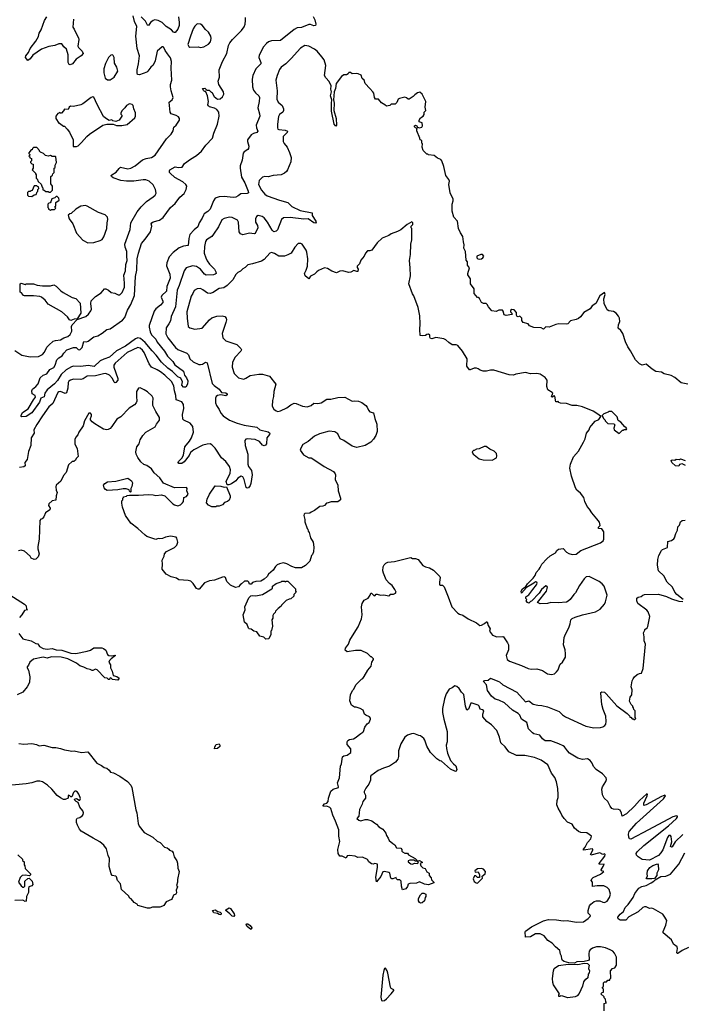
# Model space of a CAD drawing. Extents: x 2220520 to 2384350, y 721165 to 893491.
# Tile 272 of 315: x 2333516 to 2341649, y 828785 to 840868. Entities that reach past the tile are written whole.
import ezdxf

# ---------------------------------------------------------------- set-up
doc = ezdxf.new("R2010")
doc.units = 0

msp = doc.modelspace()

# ---------------------------------------------------------------- linework, layer by layer
at = {"layer": '0CON20XD'}
for points in [[(2333455, 836807), (2333542, 836752), (2333645, 836730), (2333745, 836735), (2333795, 836760), (2333822, 836788), (2333851, 836849), (2333873, 836875), (2333928, 836922), (2333955, 836932), (2334015, 836941), (2334059, 836965), (2334105, 836981), (2334135, 837005), (2334157, 837045), (2334153, 837105), (2334160, 837125), (2334221, 837189), (2334326, 837224), (2334361, 837255), (2334390, 837295), (2334397, 837315), (2334389, 837385), (2334395, 837418), (2334445, 837473), (2334515, 837517), (2334555, 837567), (2334575, 837567), (2334605, 837551), (2334640, 837520), (2334685, 837512), (2334725, 837490), (2334747, 837493), (2334775, 837522), (2334801, 837585), (2334803, 837635), (2334793, 837735), (2334816, 837785), (2334819, 837865), (2334834, 837915), (2334829, 837965), (2334832, 838025), (2334810, 838075), (2334808, 838115), (2334872, 838295), (2334879, 838375), (2334958, 838512), (2335005, 838571), (2335071, 838639), (2335155, 838693), (2335177, 838715), (2335190, 838740), (2335184, 838785), (2335155, 838840), (2335103, 838885), (2335065, 838903), (2335030, 838905), (2334915, 838886), (2334825, 838886), (2334757, 838897), (2334665, 838928), (2334643, 838945), (2334640, 838955), (2334646, 838964), (2334701, 838999), (2334736, 839044), (2334753, 839057), (2334842, 839038), (2334882, 839048), (2334935, 839075), (2335025, 839147), (2335067, 839163), (2335135, 839176), (2335179, 839205), (2335319, 839405), (2335377, 839465), (2335401, 839505), (2335409, 839551), (2335436, 839574), (2335476, 839635), (2335476, 839655), (2335464, 839675), (2335435, 839694), (2335377, 839715), (2335364, 839735), (2335352, 839855), (2335389, 839885), (2335399, 839915), (2335374, 839995), (2335366, 840045), (2335368, 840075), (2335383, 840125), (2335374, 840275), (2335381, 840355), (2335365, 840399), (2335330, 840450), (2335300, 840490), (2335285, 840527), (2335275, 840537), (2335265, 840537), (2335205, 840482), (2335180, 840365), (2335155, 840309), (2335124, 840285), (2335088, 840235), (2335075, 840226), (2334985, 840193), (2334963, 840195), (2334957, 840217), (2334959, 840255), (2334975, 840325), (2334985, 840425), (2334958, 840515), (2334943, 840665), (2334955, 840785), (2334926, 840846), (2334908, 840915)], [(2337117, 840907), (2337138, 840865), (2337152, 840815), (2337145, 840796), (2337125, 840792), (2337085, 840808), (2337065, 840809), (2336975, 840774), (2336923, 840767), (2336885, 840746), (2336716, 840614), (2336605, 840608), (2336569, 840595), (2336545, 840578), (2336510, 840535), (2336456, 840435), (2336453, 840405), (2336476, 840345), (2336475, 840327), (2336415, 840265), (2336378, 840185), (2336369, 840139), (2336375, 840045), (2336384, 840004), (2336410, 839970), (2336452, 839935), (2336459, 839915), (2336457, 839865), (2336438, 839785), (2336460, 839715), (2336462, 839685), (2336419, 839575), (2336422, 839542), (2336438, 839502), (2336425, 839486), (2336385, 839472), (2336355, 839454), (2336312, 839395), (2336310, 839375), (2336327, 839315), (2336324, 839286), (2336316, 839274), (2336273, 839247), (2336260, 839230), (2336245, 839145), (2336220, 839075), (2336220, 839045), (2336240, 838935), (2336278, 838868), (2336322, 838765), (2336326, 838744), (2336306, 838734), (2336230, 838730), (2336196, 838705), (2336168, 838692), (2336135, 838686), (2336025, 838699), (2335965, 838694), (2335915, 838678), (2335893, 838645), (2335853, 838545), (2335827, 838513), (2335782, 838485), (2335770, 838470), (2335756, 838434), (2335718, 838375), (2335704, 838325), (2335659, 838291), (2335605, 838231), (2335592, 838185), (2335585, 838097), (2335525, 838089), (2335475, 838068), (2335400, 838010), (2335351, 837959), (2335320, 837885), (2335317, 837847), (2335357, 837747), (2335361, 837695), (2335321, 837595), (2335316, 837535), (2335259, 837485), (2335254, 837465), (2335274, 837415), (2335272, 837398), (2335244, 837365), (2335185, 837321), (2335165, 837292), (2335105, 837115), (2335103, 837095), (2335117, 837037), (2335133, 837003), (2335185, 836948), (2335202, 836912), (2335295, 836801), (2335330, 836740), (2335396, 836675), (2335421, 836631), (2335527, 836555), (2335540, 836505), (2335564, 836475), (2335580, 836435), (2335574, 836395), (2335555, 836360), (2335525, 836360), (2335506, 836385), (2335514, 836425), (2335495, 836468), (2335455, 836486), (2335390, 836550), (2335335, 836590), (2335258, 836665), (2335192, 836752), (2335140, 836805), (2335057, 836907), (2334998, 836958), (2334965, 836963), (2334937, 836953), (2334815, 836863), (2334704, 836806), (2334620, 836725), (2334547, 836703), (2334505, 836682), (2334429, 836611), (2334355, 836623), (2334265, 836611), (2334175, 836616), (2334151, 836609), (2334085, 836570), (2334024, 836516), (2333978, 836442), (2333945, 836398), (2333853, 836327), (2333823, 836285), (2333815, 836240), (2333775, 836222), (2333757, 836173), (2333666, 836045), (2333595, 835999), (2333542, 835995), (2333535, 836000), (2333535, 836012), (2333552, 836048), (2333619, 836091), (2333685, 836205), (2333710, 836235), (2333706, 836256), (2333669, 836279), (2333664, 836315), (2333672, 836335), (2333715, 836365), (2333741, 836399), (2333767, 836475), (2333802, 836505), (2333848, 836522), (2333885, 836574), (2333935, 836599), (2333952, 836628), (2333972, 836695), (2333995, 836719), (2334036, 836744), (2334057, 836777), (2334093, 836815), (2334175, 836845), (2334210, 836845), (2334235, 836820), (2334255, 836816), (2334283, 836847), (2334305, 836918), (2334335, 836917), (2334355, 836924), (2334425, 836975), (2334475, 836990), (2334529, 837021), (2334585, 837066), (2334625, 837076), (2334778, 837182), (2334807, 837214), (2334839, 837305), (2334882, 837375), (2334925, 837485), (2334936, 837715), (2334955, 837795), (2334958, 837935), (2334976, 838005), (2335009, 838121), (2335055, 838174), (2335120, 838265), (2335136, 838335), (2335130, 838365), (2335137, 838375), (2335154, 838386), (2335232, 838408), (2335278, 838442), (2335368, 838562), (2335425, 838612), (2335481, 838689), (2335534, 838735), (2335561, 838785), (2335566, 838825), (2335555, 838846), (2335518, 838878), (2335420, 838930), (2335361, 838985), (2335354, 838995), (2335353, 839015), (2335360, 839025), (2335425, 839064), (2335465, 839056), (2335510, 839060), (2335540, 839105), (2335612, 839158), (2335687, 839203), (2335749, 839255), (2335800, 839330), (2335881, 839415), (2335897, 839475), (2335942, 839585), (2335963, 839685), (2335959, 839735), (2335936, 839765), (2335905, 839784), (2335845, 839799), (2335832, 839812), (2335827, 839825), (2335834, 839865), (2335819, 839935), (2335802, 839982), (2335795, 839990), (2335785, 839988), (2335774, 839994), (2335760, 840025), (2335787, 840027), (2335812, 840002), (2335842, 840002), (2335865, 839980), (2335875, 839980), (2335904, 839925), (2335943, 839893), (2335975, 839897), (2336005, 839920), (2336020, 839955), (2336016, 839985), (2335961, 840075), (2335952, 840115), (2335968, 840165), (2335964, 840255), (2336005, 840355), (2336058, 840455), (2336078, 840552), (2336095, 840585), (2336126, 840625), (2336238, 840735), (2336271, 840779), (2336285, 840815), (2336289, 840859), (2336287, 840895)], [(2334175, 840875), (2334167, 840775), (2334185, 840753), (2334199, 840715), (2334237, 840645), (2334240, 840625), (2334230, 840545), (2334236, 840526), (2334282, 840482), (2334294, 840455), (2334272, 840425), (2334208, 840382), (2334166, 840325), (2334135, 840316), (2334125, 840320), (2334111, 840345), (2334109, 840439), (2334089, 840505), (2334058, 840535), (2334035, 840573), (2333995, 840572), (2333949, 840551), (2333872, 840538), (2333785, 840506), (2333679, 840435), (2333645, 840390), (2333615, 840368), (2333586, 840405), (2333590, 840425), (2333624, 840466), (2333645, 840515), (2333716, 840605), (2333745, 840662), (2333755, 840705), (2333778, 840745), (2333822, 840858), (2333850, 840905)], [(2335464, 840905), (2335475, 840835), (2335475, 840798), (2335457, 840753), (2335425, 840713), (2335415, 840710), (2335405, 840717), (2335379, 840745), (2335313, 840783), (2335265, 840833), (2335215, 840857), (2335175, 840865), (2335155, 840859), (2335123, 840835), (2335095, 840799), (2335085, 840800), (2335062, 840852), (2335008, 840905)], [(2335735, 840528), (2335775, 840534), (2335835, 840568), (2335858, 840595), (2335864, 840636), (2335861, 840665), (2335834, 840715), (2335798, 840748), (2335755, 840800), (2335735, 840812), (2335695, 840816), (2335665, 840789), (2335644, 840755), (2335611, 840665), (2335581, 840565), (2335583, 840555), (2335591, 840541), (2335605, 840532), (2335705, 840534), (2335735, 840528)], [(2337813, 840025), (2337758, 840085), (2337742, 840125), (2337720, 840145), (2337706, 840186), (2337672, 840202), (2337645, 840208), (2337595, 840202), (2337575, 840220), (2337555, 840220), (2337546, 840204), (2337527, 840193), (2337495, 840190), (2337465, 840172), (2337401, 840085), (2337394, 840025), (2337376, 839984), (2337369, 839885), (2337377, 839845), (2337373, 839755), (2337401, 839655), (2337406, 839575), (2337395, 839560), (2337374, 839586), (2337344, 839744), (2337341, 839845), (2337349, 839885), (2337329, 839935), (2337344, 839985), (2337336, 840016), (2337339, 840055), (2337315, 840109), (2337274, 840155), (2337259, 840185), (2337272, 840305), (2337251, 840375), (2337223, 840413), (2337165, 840481), (2337135, 840507), (2337065, 840542), (2337015, 840550), (2336963, 840517), (2336849, 840391), (2336782, 840328), (2336725, 840286), (2336705, 840257), (2336678, 840185), (2336661, 840125), (2336678, 839995), (2336672, 839895), (2336687, 839857), (2336736, 839815), (2336754, 839775), (2336754, 839755), (2336744, 839735), (2336706, 839704), (2336691, 839679), (2336679, 839585), (2336682, 839542), (2336686, 839526), (2336695, 839520), (2336775, 839511), (2336801, 839501), (2336797, 839483), (2336751, 839435), (2336751, 839375), (2336760, 839350), (2336799, 839305), (2336828, 839238), (2336846, 839176), (2336842, 839125), (2336804, 839025), (2336791, 839005), (2336765, 838984), (2336725, 838966), (2336625, 838956), (2336565, 838941), (2336525, 838944), (2336495, 838936), (2336457, 838893), (2336447, 838845), (2336484, 838775), (2336525, 838726), (2336552, 838705), (2336705, 838653), (2336805, 838626), (2336856, 838575), (2336960, 838525), (2337105, 838500), (2337106, 838465), (2337150, 838395), (2337153, 838385), (2337148, 838372), (2337128, 838375), (2337055, 838426), (2337002, 838422), (2336835, 838440), (2336754, 838436), (2336731, 838415), (2336682, 838288), (2336665, 838273), (2336635, 838267), (2336615, 838287), (2336559, 838385), (2336517, 838437), (2336493, 838455), (2336444, 838466), (2336424, 838455), (2336411, 838425), (2336409, 838385), (2336433, 838343), (2336440, 838315), (2336406, 838245), (2336395, 838239), (2336335, 838250), (2336255, 838229), (2336225, 838242), (2336211, 838265), (2336200, 838385), (2336190, 838410), (2336125, 838442), (2336092, 838445), (2336025, 838430), (2335995, 838411), (2335956, 838325), (2335895, 838235), (2335875, 838209), (2335810, 838165), (2335796, 838145), (2335785, 838085), (2335782, 838005), (2335800, 837945), (2335818, 837908), (2335845, 837870), (2335908, 837805), (2335923, 837775), (2335926, 837755), (2335915, 837745), (2335895, 837739), (2335805, 837732), (2335785, 837746), (2335735, 837806), (2335685, 837841), (2335635, 837849), (2335561, 837825), (2335536, 837785), (2335475, 837605), (2335450, 837550), (2335430, 837345), (2335377, 837225), (2335365, 837171), (2335347, 837137), (2335314, 837085), (2335308, 837015), (2335335, 836966), (2335427, 836845), (2335455, 836821), (2335568, 836778), (2335589, 836755), (2335604, 836705), (2335645, 836669), (2335715, 836639), (2335734, 836636), (2335759, 836641), (2335795, 836664), (2335815, 836656), (2335877, 836405), (2335901, 836381), (2335966, 836335), (2335994, 836294), (2336045, 836290), (2336064, 836275), (2336063, 836265), (2336045, 836252), (2335986, 836266), (2335945, 836258), (2335926, 836244), (2335918, 836225), (2335921, 836165), (2335931, 836135), (2335965, 836085), (2335985, 836040), (2336015, 836009), (2336091, 835955), (2336185, 835918), (2336272, 835892), (2336425, 835867), (2336465, 835834), (2336565, 835811), (2336586, 835795), (2336583, 835777), (2336549, 835735), (2336547, 835665), (2336532, 835648), (2336515, 835640), (2336495, 835646), (2336461, 835691), (2336406, 835716), (2336306, 835724), (2336291, 835719), (2336280, 835705), (2336284, 835645), (2336318, 835535), (2336314, 835415), (2336323, 835385), (2336360, 835335), (2336368, 835285), (2336353, 835175), (2336345, 835151), (2336325, 835124), (2336309, 835119), (2336295, 835128), (2336269, 835225), (2336255, 835260), (2336235, 835266), (2336195, 835243), (2336170, 835210), (2336115, 835174), (2336082, 835162), (2336062, 835162), (2336049, 835201), (2336098, 835305), (2336102, 835345), (2336093, 835385), (2336045, 835445), (2335991, 835491), (2335915, 835612), (2335875, 835651), (2335855, 835662), (2335815, 835660), (2335765, 835646), (2335655, 835591), (2335613, 835557), (2335595, 835522), (2335535, 835443), (2335505, 835423), (2335471, 835421), (2335461, 835435), (2335464, 835445), (2335505, 835486), (2335526, 835525), (2335541, 835625), (2335599, 835695), (2335624, 835736), (2335651, 835805), (2335641, 835875), (2335610, 835915), (2335531, 835955), (2335518, 835968), (2335514, 836025), (2335530, 836095), (2335528, 836145), (2335505, 836177), (2335435, 836205), (2335434, 836255), (2335415, 836314), (2335407, 836375), (2335378, 836428), (2335299, 836505), (2335245, 836545), (2335205, 836570), (2335134, 836604), (2335105, 836646), (2335045, 836783), (2335025, 836811), (2334995, 836838), (2334965, 836844), (2334835, 836785), (2334798, 836752), (2334688, 836652), (2334672, 836628), (2334673, 836605), (2334722, 836465), (2334719, 836445), (2334696, 836415), (2334685, 836413), (2334675, 836420), (2334655, 836465), (2334617, 836507), (2334575, 836525), (2334545, 836524), (2334445, 836498), (2334345, 836495), (2334295, 836463), (2334267, 836453), (2334175, 836457), (2334141, 836445), (2334118, 836432), (2334110, 836415), (2334105, 836345), (2334090, 836290), (2334075, 836282), (2334015, 836306), (2333995, 836303), (2333985, 836295), (2333921, 836159), (2333875, 836116), (2333795, 836005), (2333725, 835899), (2333691, 835835), (2333692, 835795), (2333658, 835735), (2333653, 835645), (2333622, 835568), (2333607, 835473), (2333580, 835435), (2333582, 835395), (2333568, 835382), (2333515, 835372)], [(2334595, 840129), (2334625, 840131), (2334674, 840165), (2334720, 840235), (2334709, 840285), (2334679, 840335), (2334674, 840405), (2334665, 840430), (2334655, 840438), (2334635, 840432), (2334604, 840405), (2334568, 840332), (2334550, 840265), (2334548, 840215), (2334565, 840152), (2334595, 840129)], [(2341715, 836394), (2341635, 836412), (2341557, 836477), (2341510, 836500), (2341425, 836524), (2341395, 836541), (2341325, 836550), (2341278, 836578), (2341205, 836642), (2341155, 836630), (2341124, 836644), (2341073, 836693), (2341014, 836805), (2340982, 836852), (2340950, 836915), (2340917, 837017), (2340894, 837054), (2340861, 837081), (2340867, 837125), (2340881, 837165), (2340876, 837205), (2340865, 837232), (2340836, 837266), (2340805, 837286), (2340745, 837297), (2340727, 837307), (2340688, 837385), (2340686, 837444), (2340702, 837495), (2340695, 837520), (2340635, 837479), (2340586, 837385), (2340543, 837357), (2340519, 837321), (2340439, 837275), (2340400, 837220), (2340375, 837202), (2340345, 837188), (2340276, 837174), (2340245, 837137), (2340225, 837132), (2340135, 837134), (2340095, 837126), (2340015, 837097), (2339975, 837098), (2339945, 837072), (2339915, 837088), (2339827, 837093), (2339775, 837110), (2339755, 837138), (2339695, 837153), (2339678, 837175), (2339678, 837205), (2339655, 837230), (2339635, 837222), (2339622, 837225), (2339614, 837244), (2339612, 837275), (2339585, 837308), (2339555, 837310), (2339542, 837298), (2339540, 837285), (2339557, 837267), (2339560, 837255), (2339555, 837250), (2339485, 837240), (2339462, 837245), (2339452, 837292), (2339440, 837305), (2339395, 837302), (2339365, 837288), (2339310, 837295), (2339268, 837345), (2339252, 837375), (2339240, 837385), (2339207, 837387), (2339185, 837398), (2339160, 837445), (2339145, 837460), (2339135, 837460), (2339095, 837510), (2339096, 837566), (2339048, 837625), (2339049, 837689), (2339018, 837738), (2339018, 837755), (2339038, 837825), (2339012, 837855), (2339012, 837895), (2338997, 837917), (2338988, 838025), (2338967, 838065), (2338972, 838105), (2338962, 838142), (2338956, 838206), (2338925, 838252), (2338901, 838305), (2338890, 838395), (2338846, 838446), (2338825, 838520), (2338822, 838605), (2338836, 838645), (2338836, 838665), (2338801, 838745), (2338784, 838845), (2338790, 838885), (2338785, 838906), (2338746, 838955), (2338722, 839065), (2338698, 839135), (2338685, 839153), (2338645, 839168), (2338605, 839202), (2338535, 839210), (2338525, 839220), (2338515, 839220), (2338468, 839265), (2338457, 839305), (2338458, 839345), (2338450, 839355), (2338450, 839385), (2338430, 839395), (2338428, 839415), (2338390, 839505), (2338392, 839528), (2338400, 839535), (2338375, 839542), (2338362, 839555), (2338360, 839565), (2338375, 839572), (2338390, 839565), (2338400, 839550), (2338425, 839540), (2338450, 839550), (2338461, 839565), (2338455, 839602), (2338420, 839615), (2338420, 839635), (2338437, 839663), (2338468, 839685), (2338480, 839705), (2338482, 839735), (2338500, 839755), (2338492, 839795), (2338500, 839865), (2338456, 839956), (2338427, 839977), (2338398, 839972), (2338365, 839948), (2338346, 839924), (2338295, 839892), (2338283, 839893), (2338265, 839910), (2338245, 839916), (2338178, 839902), (2338163, 839895), (2338146, 839854), (2338125, 839830), (2338075, 839832), (2338060, 839815), (2338017, 839807), (2337998, 839825), (2337955, 839849), (2337918, 839895), (2337884, 839894), (2337871, 839915), (2337861, 839965), (2337851, 839985), (2337813, 840025)], [(2334215, 839312), (2334235, 839322), (2334275, 839360), (2334340, 839435), (2334374, 839465), (2334535, 839576), (2334586, 839586), (2334665, 839588), (2334705, 839570), (2334768, 839568), (2334835, 839584), (2334928, 839665), (2334937, 839685), (2334937, 839725), (2334918, 839775), (2334910, 839815), (2334895, 839829), (2334864, 839836), (2334826, 839814), (2334807, 839785), (2334772, 839755), (2334758, 839725), (2334758, 839708), (2334770, 839695), (2334770, 839685), (2334738, 839635), (2334695, 839617), (2334658, 839628), (2334645, 839640), (2334615, 839632), (2334569, 839659), (2334545, 839682), (2334466, 839826), (2334426, 839916), (2334415, 839922), (2334392, 839915), (2334290, 839835), (2334267, 839823), (2334176, 839804), (2334141, 839809), (2334123, 839795), (2334112, 839768), (2334065, 839770), (2334055, 839750), (2334028, 839722), (2334015, 839720), (2334005, 839730), (2333998, 839722), (2333982, 839718), (2333960, 839685), (2333960, 839655), (2333995, 839600), (2334005, 839600), (2334055, 839560), (2334065, 839560), (2334100, 839525), (2334127, 839487), (2334172, 839395), (2334173, 839313), (2334215, 839312)], [(2333895, 838750), (2333920, 838775), (2333920, 838825), (2333900, 838855), (2333900, 838945), (2333918, 838962), (2333922, 838978), (2333937, 838993), (2333940, 839045), (2333950, 839055), (2333950, 839085), (2333968, 839115), (2333960, 839185), (2333955, 839190), (2333915, 839190), (2333895, 839200), (2333865, 839192), (2333833, 839203), (2333807, 839227), (2333772, 839242), (2333760, 839255), (2333760, 839265), (2333728, 839298), (2333685, 839300), (2333672, 839288), (2333668, 839272), (2333655, 839270), (2333630, 839235), (2333630, 839225), (2333640, 839215), (2333640, 839205), (2333630, 839195), (2333640, 839185), (2333640, 839175), (2333660, 839165), (2333660, 839135), (2333650, 839125), (2333650, 839115), (2333665, 839100), (2333680, 839095), (2333680, 839045), (2333670, 839025), (2333710, 838985), (2333710, 838975), (2333720, 838965), (2333720, 838925), (2333730, 838915), (2333742, 838882), (2333778, 838848), (2333790, 838815), (2333800, 838805), (2333800, 838780), (2333818, 838778), (2333835, 838760), (2333865, 838760), (2333875, 838750), (2333895, 838750)], [(2333665, 838700), (2333695, 838720), (2333718, 838722), (2333730, 838755), (2333740, 838765), (2333740, 838785), (2333750, 838795), (2333748, 838818), (2333735, 838820), (2333725, 838830), (2333692, 838828), (2333668, 838772), (2333655, 838770), (2333645, 838760), (2333625, 838760), (2333612, 838748), (2333610, 838715), (2333622, 838702), (2333665, 838700)], [(2333895, 838530), (2333905, 838540), (2333945, 838540), (2333960, 838555), (2333950, 838565), (2333952, 838578), (2333960, 838580), (2333960, 838625), (2334000, 838655), (2333998, 838678), (2333975, 838700), (2333965, 838700), (2333948, 838682), (2333912, 838668), (2333898, 838632), (2333888, 838622), (2333872, 838618), (2333860, 838605), (2333860, 838565), (2333870, 838555), (2333870, 838545), (2333895, 838530)], [(2334352, 838132), (2334425, 838134), (2334505, 838157), (2334528, 838172), (2334548, 838202), (2334584, 838305), (2334588, 838375), (2334598, 838418), (2334594, 838444), (2334565, 838473), (2334485, 838504), (2334345, 838580), (2334325, 838587), (2334265, 838580), (2334205, 838542), (2334148, 838492), (2334133, 838487), (2334112, 838468), (2334122, 838425), (2334170, 838365), (2334215, 838250), (2334291, 838161), (2334352, 838132)], [(2340270, 835365), (2340275, 835412), (2340312, 835505), (2340375, 835574), (2340437, 835685), (2340456, 835725), (2340471, 835795), (2340504, 835835), (2340515, 835863), (2340533, 835887), (2340580, 835940), (2340625, 835962), (2340648, 835998), (2340625, 836020), (2340555, 836063), (2340425, 836119), (2340355, 836134), (2340295, 836133), (2340228, 836158), (2340152, 836162), (2340132, 836172), (2340125, 836188), (2340115, 836180), (2340095, 836180), (2340085, 836250), (2340075, 836252), (2340055, 836238), (2340045, 836240), (2340058, 836285), (2340053, 836295), (2339998, 836325), (2339987, 836365), (2339990, 836445), (2339966, 836476), (2339905, 836518), (2339865, 836526), (2339785, 836524), (2339725, 836538), (2339605, 836518), (2339575, 836508), (2339525, 836511), (2339335, 836566), (2339294, 836566), (2339244, 836554), (2339205, 836556), (2339166, 836566), (2339145, 836583), (2339121, 836591), (2339095, 836590), (2339045, 836570), (2339035, 836572), (2339006, 836616), (2339007, 836707), (2338952, 836802), (2338892, 836872), (2338875, 836877), (2338825, 836878), (2338783, 836905), (2338748, 836938), (2338721, 836951), (2338625, 836967), (2338575, 836953), (2338560, 836955), (2338551, 836971), (2338551, 836995), (2338535, 837009), (2338515, 837007), (2338495, 836993), (2338455, 836987), (2338431, 836991), (2338426, 837065), (2338433, 837135), (2338426, 837235), (2338408, 837335), (2338355, 837478), (2338339, 837505), (2338291, 837625), (2338311, 837725), (2338310, 837825), (2338301, 837915), (2338313, 837985), (2338317, 838115), (2338328, 838165), (2338330, 838305), (2338320, 838315), (2338320, 838335), (2338340, 838355), (2338340, 838375), (2338328, 838388), (2338270, 838355), (2338195, 838290), (2338152, 838268), (2338075, 838242), (2338045, 838222), (2337965, 838188), (2337905, 838130), (2337839, 838041), (2337815, 838030), (2337785, 838030), (2337760, 838005), (2337742, 837965), (2337703, 837917), (2337688, 837872), (2337660, 837845), (2337658, 837828), (2337670, 837805), (2337665, 837780), (2337655, 837778), (2337619, 837789), (2337580, 837770), (2337555, 837766), (2337478, 837788), (2337445, 837781), (2337405, 837760), (2337345, 837782), (2337294, 837814), (2337255, 837822), (2337185, 837791), (2337164, 837775), (2337135, 837744), (2337087, 837723), (2337065, 837690), (2337020, 837725), (2337012, 837755), (2337033, 837795), (2337048, 837845), (2337051, 837935), (2337040, 838015), (2337031, 838041), (2336982, 838112), (2336965, 838123), (2336935, 838123), (2336894, 838075), (2336847, 838005), (2336808, 837982), (2336765, 837967), (2336697, 837967), (2336645, 837999), (2336605, 838011), (2336585, 838002), (2336515, 837925), (2336482, 837905), (2336375, 837871), (2336315, 837862), (2336283, 837827), (2336255, 837812), (2336226, 837784), (2336195, 837768), (2336167, 837743), (2336133, 837677), (2336063, 837607), (2336022, 837578), (2335965, 837570), (2335930, 837550), (2335891, 837519), (2335855, 837507), (2335822, 837512), (2335765, 837554), (2335735, 837568), (2335693, 837567), (2335658, 837545), (2335642, 837508), (2335619, 837475), (2335569, 837285), (2335570, 837205), (2335584, 837105), (2335605, 837086), (2335665, 837071), (2335755, 837082), (2335845, 837184), (2335875, 837208), (2335935, 837231), (2336003, 837233), (2336034, 837224), (2336051, 837205), (2336054, 837184), (2336048, 837152), (2336001, 837019), (2336008, 836965), (2336045, 836928), (2336181, 836881), (2336229, 836835), (2336237, 836815), (2336229, 836801), (2336162, 836725), (2336126, 836665), (2336124, 836604), (2336147, 836527), (2336203, 836475), (2336265, 836458), (2336292, 836468), (2336345, 836501), (2336452, 836518), (2336498, 836518), (2336582, 836492), (2336660, 836395), (2336637, 836305), (2336631, 836245), (2336619, 836195), (2336616, 836125), (2336635, 836090), (2336665, 836068), (2336685, 836062), (2336715, 836068), (2336794, 836106), (2336845, 836144), (2336885, 836161), (2336908, 836158), (2336986, 836124), (2337045, 836117), (2337095, 836134), (2337125, 836161), (2337175, 836159), (2337215, 836167), (2337285, 836211), (2337335, 836210), (2337422, 836232), (2337505, 836238), (2337595, 836188), (2337625, 836192), (2337675, 836188), (2337715, 836170), (2337765, 836132), (2337782, 836115), (2337798, 836075), (2337815, 836058), (2337860, 836045), (2337873, 835975), (2337900, 835905), (2337903, 835815), (2337886, 835764), (2337859, 835721), (2337825, 835682), (2337758, 835642), (2337655, 835619), (2337595, 835636), (2337495, 835703), (2337448, 835725), (2337420, 835785), (2337385, 835811), (2337315, 835818), (2337195, 835786), (2337135, 835758), (2337057, 835693), (2336993, 835655), (2336965, 835612), (2336960, 835585), (2336998, 835528), (2337065, 835493), (2337095, 835491), (2337115, 835481), (2337252, 835385), (2337368, 835325), (2337386, 835296), (2337392, 835282), (2337390, 835225), (2337421, 835155), (2337426, 835085), (2337453, 834995), (2337453, 834977), (2337419, 834951), (2337337, 834953), (2337302, 834938), (2337283, 834937), (2337255, 834908), (2337235, 834898), (2337200, 834895), (2337136, 834844), (2337095, 834823), (2337075, 834814), (2337015, 834808), (2337008, 834802), (2337003, 834785), (2337017, 834735), (2337017, 834705), (2337043, 834625), (2337052, 834615), (2337055, 834590), (2337067, 834575), (2337085, 834510), (2337116, 834456), (2337128, 834395), (2337122, 834338), (2337110, 834305), (2337098, 834292), (2337078, 834225), (2337025, 834170), (2336975, 834142), (2336903, 834143), (2336855, 834158), (2336795, 834192), (2336755, 834202), (2336705, 834192), (2336675, 834177), (2336655, 834158), (2336628, 834115), (2336568, 834065), (2336552, 834035), (2336518, 834002), (2336475, 833980), (2336415, 833973), (2336375, 833962), (2336355, 833940), (2336335, 833940), (2336330, 833965), (2336317, 833977), (2336275, 833978), (2336240, 833945), (2336220, 833935), (2336200, 833910), (2336165, 833899), (2336105, 833930), (2336058, 833975), (2336043, 834023), (2336025, 834030), (2336005, 834029), (2335905, 833990), (2335846, 833984), (2335785, 833956), (2335719, 833881), (2335705, 833878), (2335685, 833890), (2335645, 833948), (2335615, 833978), (2335585, 833988), (2335470, 833995), (2335440, 834015), (2335375, 834033), (2335313, 834065), (2335266, 834125), (2335270, 834185), (2335263, 834235), (2335290, 834285), (2335292, 834315), (2335317, 834343), (2335415, 834393), (2335445, 834420), (2335458, 834455), (2335446, 834506), (2335435, 834518), (2335365, 834532), (2335305, 834518), (2335269, 834501), (2335235, 834498), (2335215, 834502), (2335185, 834490), (2335078, 834528), (2335055, 834542), (2334966, 834626), (2334880, 834690), (2334813, 834785), (2334777, 834885), (2334768, 834935), (2334770, 834965), (2334780, 834975), (2334780, 834995), (2334790, 835005), (2334790, 835015), (2334827, 835023), (2334835, 835030), (2334865, 835032), (2334975, 835033), (2335095, 835043), (2335155, 835039), (2335185, 835029), (2335255, 835039), (2335298, 835025), (2335395, 834927), (2335414, 834914), (2335455, 834904), (2335488, 834915), (2335515, 834938), (2335528, 834955), (2335532, 835005), (2335565, 835018), (2335582, 835045), (2335568, 835085), (2335572, 835115), (2335565, 835128), (2335415, 835122), (2335280, 835180), (2335236, 835245), (2335167, 835307), (2335133, 835355), (2335077, 835397), (2335039, 835409), (2335004, 835444), (2334965, 835495), (2334947, 835535), (2334943, 835565), (2334955, 835625), (2334982, 835665), (2334996, 835714), (2335026, 835765), (2335065, 835806), (2335179, 835871), (2335193, 835905), (2335231, 835955), (2335233, 835985), (2335185, 836060), (2335152, 836135), (2335148, 836165), (2335154, 836224), (2335140, 836250), (2335085, 836300), (2335045, 836327), (2334995, 836350), (2334975, 836348), (2334951, 836305), (2334948, 836245), (2334954, 836186), (2334945, 836168), (2334925, 836143), (2334860, 836100), (2334759, 835995), (2334710, 835965), (2334648, 835875), (2334625, 835850), (2334600, 835840), (2334585, 835836), (2334545, 835845), (2334437, 835907), (2334404, 835935), (2334386, 835956), (2334386, 835975), (2334398, 836005), (2334396, 836025), (2334385, 836040), (2334365, 836038), (2334311, 835945), (2334296, 835885), (2334242, 835805), (2334229, 835775), (2334205, 835747), (2334194, 835716), (2334191, 835661), (2334223, 835605), (2334232, 835508), (2334208, 835485), (2334199, 835461), (2334182, 835448), (2334160, 835445), (2334113, 835407), (2334085, 835310), (2334053, 835275), (2334022, 835205), (2333964, 835155), (2333959, 835135), (2333962, 835095), (2333977, 835065), (2333962, 835025), (2333958, 834972), (2333916, 834964), (2333875, 834928), (2333868, 834905), (2333888, 834875), (2333886, 834855), (2333832, 834818), (2333814, 834766), (2333790, 834745), (2333775, 834740), (2333762, 834722)], [(2339165, 837929), (2339185, 837932), (2339202, 837945), (2339212, 837965), (2339198, 837985), (2339175, 837986), (2339127, 837965), (2339128, 837945), (2339141, 837935), (2339165, 837929)], [(2334145, 837175), (2334126, 837185), (2334101, 837221), (2334032, 837282), (2333865, 837376), (2333827, 837427), (2333784, 837464), (2333765, 837472), (2333685, 837478), (2333575, 837478), (2333562, 837485), (2333538, 837518), (2333523, 837525), (2333522, 837628), (2333535, 837637), (2333585, 837620), (2333595, 837627), (2333684, 837626), (2333731, 837611), (2333795, 837601), (2333895, 837601), (2333935, 837613), (2333965, 837600), (2334020, 837540), (2334048, 837519), (2334161, 837461), (2334206, 837445), (2334259, 837389), (2334267, 837265), (2334221, 837199), (2334185, 837194), (2334145, 837175)], [(2340875, 835790), (2340915, 835830), (2340925, 835830), (2340935, 835840), (2340965, 835840), (2340967, 835847), (2340956, 835866), (2340945, 835870), (2340895, 835928), (2340861, 835951), (2340850, 835995), (2340785, 836060), (2340745, 836060), (2340738, 836052), (2340685, 836030), (2340660, 836005), (2340678, 835988), (2340683, 835973), (2340700, 835955), (2340700, 835945), (2340735, 835912), (2340809, 835909), (2340820, 835895), (2340808, 835855), (2340812, 835835), (2340875, 835790)], [(2339315, 835462), (2339367, 835493), (2339372, 835515), (2339370, 835545), (2339340, 835575), (2339285, 835600), (2339242, 835632), (2339215, 835632), (2339157, 835603), (2339123, 835597), (2339095, 835580), (2339085, 835580), (2339070, 835565), (2339080, 835535), (2339095, 835530), (2339155, 835480), (2339205, 835468), (2339315, 835462)], [(2341686, 835396), (2341645, 835418), (2341615, 835410), (2341605, 835390), (2341565, 835392), (2341520, 835435), (2341513, 835457), (2341525, 835467), (2341555, 835463), (2341575, 835477), (2341615, 835472), (2341625, 835478), (2341685, 835459)], [(2340754, 830096), (2340766, 830135), (2340753, 830193), (2340725, 830217), (2340685, 830238), (2340605, 830240), (2340545, 830232), (2340547, 830285), (2340532, 830305), (2340540, 830325), (2340555, 830341), (2340645, 830381), (2340687, 830415), (2340655, 830422), (2340651, 830435), (2340679, 830475), (2340688, 830505), (2340632, 830502), (2340627, 830515), (2340697, 830605), (2340700, 830625), (2340695, 830630), (2340675, 830622), (2340635, 830644), (2340524, 830614), (2340521, 830625), (2340550, 830675), (2340552, 830685), (2340545, 830692), (2340438, 830678), (2340435, 830688), (2340456, 830714), (2340485, 830772), (2340526, 830815), (2340535, 830850), (2340475, 830888), (2340405, 830893), (2340375, 830907), (2340327, 830947), (2340297, 830995), (2340241, 831021), (2340199, 831065), (2340170, 831105), (2340154, 831144), (2340123, 831193), (2340109, 831235), (2340113, 831285), (2340126, 831325), (2340126, 831355), (2340122, 831435), (2340106, 831515), (2340085, 831570), (2340042, 831622), (2339998, 831725), (2339915, 831780), (2339836, 831816), (2339715, 831840), (2339615, 831839), (2339519, 831885), (2339476, 831945), (2339422, 831995), (2339407, 832065), (2339372, 832145), (2339306, 832216), (2339250, 832255), (2339201, 832315), (2339201, 832345), (2339214, 832385), (2339195, 832399), (2339167, 832407), (2339157, 832445), (2339142, 832455), (2339069, 832481), (2339055, 832479), (2339025, 832406), (2339005, 832394), (2338988, 832445), (2338968, 832588), (2338937, 832617), (2338911, 832661), (2338880, 832685), (2338855, 832693), (2338825, 832668), (2338787, 832653), (2338750, 832595), (2338730, 832535), (2338707, 832415), (2338707, 832365), (2338721, 832285), (2338762, 832132), (2338761, 832005), (2338751, 831965), (2338753, 831925), (2338768, 831868), (2338805, 831778), (2338840, 831735), (2338871, 831711), (2338881, 831665), (2338875, 831648), (2338865, 831642), (2338805, 831672), (2338695, 831768), (2338673, 831773), (2338635, 831798), (2338558, 831875), (2338513, 831955), (2338490, 832025), (2338475, 832048), (2338435, 832080), (2338413, 832083), (2338355, 832107), (2338324, 832106), (2338275, 832089), (2338244, 832065), (2338195, 831982), (2338166, 831895), (2338164, 831825), (2338156, 831795), (2338130, 831755), (2338055, 831707), (2337980, 831685), (2337914, 831656), (2337825, 831588), (2337820, 831575), (2337822, 831535), (2337802, 831485), (2337763, 831437), (2337744, 831396), (2337742, 831385), (2337762, 831352), (2337762, 831315), (2337727, 831275), (2337720, 831240), (2337688, 831175), (2337677, 831095), (2337654, 831065), (2337678, 831045), (2337705, 831039), (2337755, 831053), (2337785, 831054), (2337836, 831036), (2337872, 831012), (2337896, 830996), (2337922, 830965), (2337975, 830933), (2338008, 830885), (2338018, 830855), (2338040, 830825), (2338052, 830795), (2338095, 830757), (2338122, 830742), (2338140, 830705), (2338195, 830702), (2338208, 830685), (2338208, 830665), (2338215, 830658), (2338245, 830642), (2338275, 830640), (2338290, 830620), (2338368, 830575), (2338390, 830555), (2338385, 830540), (2338375, 830540), (2338354, 830554), (2338306, 830554), (2338284, 830546), (2338284, 830534), (2338315, 830508), (2338335, 830507), (2338365, 830518), (2338397, 830513), (2338410, 830525), (2338400, 830535), (2338402, 830548), (2338425, 830550), (2338452, 830535), (2338460, 830525), (2338430, 830515), (2338438, 830485), (2338462, 830462), (2338494, 830454), (2338515, 830413), (2338540, 830395), (2338542, 830365), (2338566, 830336), (2338572, 830312), (2338597, 830285), (2338598, 830275), (2338535, 830252), (2338485, 830258), (2338425, 830287), (2338385, 830270), (2338305, 830268), (2338285, 830260), (2338277, 830233), (2338256, 830204), (2338215, 830190), (2338203, 830235), (2338198, 830298), (2338182, 830312), (2338153, 830313), (2338140, 830325), (2338135, 830340), (2338096, 830324), (2338084, 830324), (2338073, 830335), (2338060, 830395), (2338045, 830403), (2337993, 830417), (2337975, 830410), (2337947, 830353), (2337895, 830290), (2337889, 830345), (2337906, 830464), (2337907, 830507), (2337875, 830513), (2337854, 830506), (2337835, 830509), (2337800, 830535), (2337783, 830563), (2337725, 830592), (2337667, 830587), (2337632, 830602), (2337565, 830613), (2337535, 830608), (2337525, 830580), (2337475, 830603), (2337445, 830603), (2337424, 830635), (2337421, 830685), (2337446, 830785), (2337432, 830848), (2337434, 830925), (2337394, 831034), (2337360, 831105), (2337335, 831190), (2337322, 831202), (2337285, 831218), (2337245, 831214), (2337242, 831225), (2337255, 831245), (2337286, 831254), (2337304, 831275), (2337308, 831315), (2337335, 831399), (2337365, 831425), (2337427, 831445), (2337430, 831455), (2337418, 831505), (2337442, 831565), (2337454, 831706), (2337464, 831736), (2337479, 831821), (2337496, 831834), (2337535, 831842), (2337579, 831875), (2337582, 831922), (2337534, 831974), (2337534, 832005), (2337545, 832023), (2337565, 832036), (2337615, 832044), (2337635, 832054), (2337701, 832109), (2337726, 832124), (2337737, 832135), (2337754, 832186), (2337781, 832229), (2337807, 832245), (2337822, 832285), (2337822, 832295), (2337808, 832315), (2337763, 832333), (2337747, 832347), (2337733, 832393), (2337696, 832416), (2337645, 832432), (2337625, 832432), (2337590, 832455), (2337568, 832508), (2337578, 832585), (2337600, 832635), (2337615, 832650), (2337645, 832710), (2337710, 832775), (2337726, 832784), (2337745, 832810), (2337788, 832885), (2337830, 832935), (2337840, 832985), (2337860, 833015), (2337860, 833025), (2337835, 833050), (2337825, 833050), (2337785, 833090), (2337706, 833126), (2337637, 833127), (2337535, 833112), (2337511, 833131), (2337514, 833155), (2337550, 833205), (2337570, 833255), (2337602, 833308), (2337671, 833419), (2337710, 833515), (2337718, 833565), (2337713, 833665), (2337718, 833705), (2337744, 833746), (2337795, 833768), (2337818, 833805), (2337825, 833830), (2337835, 833830), (2337864, 833804), (2337875, 833800), (2337893, 833817), (2337905, 833818), (2337945, 833808), (2337985, 833812), (2338045, 833798), (2338060, 833805), (2338065, 833820), (2338105, 833818), (2338129, 833831), (2338137, 833843), (2338122, 833875), (2338088, 833925), (2338055, 833948), (2338014, 833994), (2337980, 834075), (2337973, 834105), (2337978, 834155), (2337991, 834179), (2338011, 834199), (2338035, 834212), (2338115, 834221), (2338296, 834266), (2338315, 834267), (2338337, 834257), (2338376, 834256), (2338405, 834242), (2338465, 834172), (2338495, 834153), (2338545, 834140), (2338595, 834112), (2338672, 834035), (2338677, 834025), (2338668, 833965), (2338670, 833935), (2338675, 833930), (2338705, 833930), (2338725, 833910), (2338776, 833785), (2338821, 833665), (2338895, 833587), (2338915, 833573), (2338955, 833560), (2339022, 833515), (2339122, 833465), (2339165, 833436), (2339185, 833439), (2339221, 833459), (2339245, 833481), (2339255, 833478), (2339265, 833435), (2339289, 833395), (2339283, 833365), (2339319, 833315), (2339373, 833293), (2339445, 833299), (2339455, 833293), (2339505, 833222), (2339517, 833195), (2339517, 833135), (2339487, 833065), (2339500, 833015), (2339528, 832995), (2339675, 832943), (2339755, 832907), (2339795, 832900), (2339865, 832902), (2339932, 832882), (2339995, 832841), (2340045, 832831), (2340079, 832841), (2340106, 832864), (2340125, 832892), (2340140, 832940), (2340151, 832959), (2340179, 832985), (2340213, 833047), (2340217, 833085), (2340211, 833135), (2340190, 833195), (2340200, 833285), (2340213, 833327), (2340256, 833405), (2340271, 833455), (2340279, 833505), (2340295, 833521), (2340333, 833537), (2340424, 833566), (2340585, 833603), (2340641, 833635), (2340692, 833695), (2340706, 833725), (2340726, 833805), (2340688, 833915), (2340666, 833946), (2340627, 833975), (2340505, 834034), (2340470, 834030), (2340443, 834005), (2340388, 833925), (2340336, 833834), (2340316, 833814), (2340272, 833755), (2340249, 833731), (2340229, 833721), (2340125, 833712), (2340035, 833718), (2339995, 833702), (2339905, 833700), (2339870, 833715), (2339980, 833855), (2339994, 833905), (2339987, 833917), (2339975, 833920), (2339920, 833875), (2339891, 833829), (2339798, 833732), (2339785, 833730), (2339765, 833710), (2339750, 833715), (2339732, 833735), (2339740, 833755), (2339730, 833765), (2339728, 833785), (2339765, 833812), (2339815, 833875), (2339858, 833935), (2339866, 833955), (2339863, 833965), (2339845, 833971), (2339827, 833953), (2339738, 833902), (2339675, 833830), (2339672, 833855), (2339688, 833885), (2339729, 833911), (2339748, 833945), (2339817, 834015), (2339841, 834049), (2339854, 834086), (2339892, 834125), (2339904, 834146), (2339924, 834186), (2339986, 834254), (2340025, 834290), (2340093, 834327), (2340110, 834355), (2340128, 834372), (2340185, 834380), (2340226, 834336), (2340255, 834317), (2340295, 834307), (2340345, 834311), (2340405, 834354), (2340645, 834447), (2340678, 834475), (2340687, 834495), (2340687, 834585), (2340659, 834619), (2340624, 834624), (2340617, 834635), (2340639, 834661), (2340631, 834701), (2340600, 834745), (2340538, 834815), (2340511, 834861), (2340480, 834895), (2340454, 834955), (2340442, 835005), (2340400, 835060), (2340356, 835095), (2340338, 835125), (2340289, 835265), (2340270, 835365)], [(2334875, 835070), (2334862, 835082), (2334858, 835098), (2334823, 835113), (2334785, 835112), (2334722, 835098), (2334591, 835091), (2334571, 835101), (2334552, 835125), (2334546, 835155), (2334562, 835178), (2334595, 835198), (2334695, 835207), (2334845, 835241), (2334888, 835208), (2334900, 835185), (2334892, 835138), (2334880, 835115), (2334880, 835075), (2334875, 835070)], [(2335925, 834890), (2335875, 834890), (2335835, 834912), (2335808, 834938), (2335815, 834983), (2335845, 835044), (2335915, 835147), (2335985, 835143), (2336025, 835133), (2336055, 835136), (2336099, 835025), (2336099, 835005), (2336085, 834974), (2336065, 834954), (2336030, 834945), (2336007, 834913), (2335965, 834900), (2335935, 834900), (2335925, 834890)], [(2333762, 834722), (2333754, 834495), (2333737, 834405), (2333737, 834373), (2333756, 834315), (2333742, 834275), (2333715, 834248), (2333693, 834243), (2333655, 834262), (2333643, 834283), (2333575, 834347), (2333535, 834359), (2333500, 834350)], [(2341658, 833755), (2341582, 833815), (2341558, 833845), (2341528, 833905), (2341462, 833965), (2341423, 834045), (2341356, 834106), (2341344, 834176), (2341347, 834243), (2341360, 834295), (2341392, 834355), (2341405, 834368), (2341467, 834393), (2341472, 834465), (2341515, 834478), (2341543, 834497), (2341551, 834509), (2341569, 834565), (2341590, 834605), (2341593, 834645), (2341613, 834667), (2341626, 834705), (2341645, 834721), (2341685, 834726)], [(2336538, 833268), (2336511, 833291), (2336465, 833303), (2336428, 833355), (2336390, 833365), (2336355, 833390), (2336333, 833393), (2336325, 833400), (2336308, 833445), (2336274, 833475), (2336257, 833565), (2336282, 833625), (2336280, 833665), (2336328, 833775), (2336352, 833798), (2336375, 833803), (2336415, 833800), (2336495, 833813), (2336610, 833885), (2336617, 833893), (2336620, 833915), (2336665, 833950), (2336725, 833970), (2336735, 833980), (2336765, 833980), (2336775, 833970), (2336785, 833980), (2336805, 833980), (2336900, 833885), (2336900, 833855), (2336910, 833845), (2336880, 833815), (2336880, 833795), (2336845, 833760), (2336823, 833757), (2336785, 833740), (2336730, 833685), (2336725, 833670), (2336687, 833643), (2336655, 833610), (2336650, 833595), (2336630, 833575), (2336622, 833555), (2336622, 833525), (2336612, 833505), (2336620, 833425), (2336607, 833373), (2336600, 833365), (2336597, 833323), (2336575, 833270), (2336538, 833268)], [(2333306, 833866), (2333574, 833694), (2333594, 833674), (2333600, 833635), (2333610, 833625), (2333575, 833618), (2333543, 833565), (2333515, 833533)], [(2341655, 830870), (2341560, 830780), (2341525, 830718), (2341515, 830712), (2341503, 830723), (2341519, 830781), (2341514, 830845), (2341505, 830857), (2341485, 830856), (2341468, 830832), (2341408, 830682), (2341386, 830644), (2341358, 830612), (2341245, 830555), (2341155, 830564), (2341105, 830594), (2341087, 830615), (2341084, 830635), (2341094, 830655), (2341175, 830735), (2341481, 830975), (2341579, 831065), (2341590, 831085), (2341588, 831095), (2341578, 831098), (2341534, 831085), (2341233, 830925), (2341015, 830811), (2341001, 830815), (2340991, 830835), (2340989, 830875), (2340996, 830905), (2341085, 831009), (2341417, 831305), (2341442, 831345), (2341435, 831350), (2341395, 831337), (2341205, 831233), (2341176, 831226), (2341176, 831255), (2341218, 831345), (2341222, 831365), (2341215, 831370), (2341125, 831287), (2341062, 831215), (2340965, 831124), (2340912, 831095), (2340903, 831133), (2340886, 831166), (2340865, 831177), (2340805, 831182), (2340785, 831190), (2340762, 831215), (2340733, 831275), (2340688, 831315), (2340670, 831355), (2340660, 831425), (2340668, 831455), (2340711, 831519), (2340717, 831545), (2340714, 831565), (2340671, 831615), (2340591, 831665), (2340558, 831705), (2340544, 831745), (2340519, 831779), (2340485, 831796), (2340425, 831788), (2340365, 831808), (2340265, 831869), (2340238, 831895), (2340204, 831944), (2340185, 831958), (2340135, 831982), (2340035, 832017), (2339965, 832019), (2339934, 832045), (2339898, 832088), (2339826, 832106), (2339809, 832115), (2339761, 832165), (2339741, 832245), (2339676, 832286), (2339653, 832335), (2339635, 832354), (2339565, 832395), (2339466, 832486), (2339397, 832517), (2339350, 832530), (2339305, 832568), (2339259, 832635), (2339244, 832704), (2339208, 832745), (2339212, 832755), (2339225, 832760), (2339267, 832763), (2339295, 832786), (2339385, 832752), (2339405, 832742), (2339446, 832706), (2339617, 832617), (2339725, 832498), (2339765, 832508), (2339817, 832467), (2339875, 832456), (2339925, 832451), (2339995, 832434), (2340138, 832378), (2340178, 832338), (2340215, 832314), (2340465, 832200), (2340562, 832178), (2340645, 832181), (2340675, 832189), (2340697, 832205), (2340709, 832225), (2340716, 832255), (2340710, 832320), (2340676, 832405), (2340661, 832465), (2340647, 832605), (2340648, 832612), (2340661, 832619), (2340694, 832614), (2340716, 832596), (2340845, 832448), (2340970, 832355), (2341000, 832325), (2341005, 832310), (2341015, 832310), (2341035, 832290), (2341045, 832290), (2341055, 832280), (2341065, 832280), (2341078, 832292), (2341070, 832305), (2341070, 832385), (2341052, 832402), (2341050, 832425), (2341040, 832435), (2341040, 832445), (2341020, 832465), (2341000, 832505), (2341010, 832555), (2341030, 832585), (2341032, 832645), (2341023, 832683), (2341032, 832755), (2341045, 832780), (2341062, 832805), (2341095, 832832), (2341123, 832847), (2341149, 832851), (2341170, 832905), (2341198, 833205), (2341182, 833245), (2341182, 833295), (2341172, 833345), (2341190, 833375), (2341190, 833385), (2341216, 833404), (2341227, 833423), (2341252, 833545), (2341231, 833601), (2341215, 833622), (2341104, 833705), (2341092, 833735), (2341092, 833768), (2341105, 833780), (2341145, 833788), (2341164, 833806), (2341184, 833816), (2341355, 833820), (2341455, 833791), (2341515, 833762), (2341605, 833732), (2341655, 833730)], [(2333504, 833335), (2333555, 833271), (2333655, 833244), (2333713, 833215), (2333739, 833209), (2333760, 833175), (2333802, 833152), (2333855, 833144), (2333915, 833152), (2333965, 833136), (2334035, 833132), (2334145, 833093), (2334205, 833091), (2334345, 833118), (2334387, 833133), (2334425, 833158), (2334525, 833158), (2334545, 833152), (2334575, 833130), (2334595, 833080), (2334610, 833065), (2334645, 833061), (2334685, 833070), (2334690, 833065), (2334637, 833025), (2334617, 833005), (2334608, 832985), (2334632, 832952), (2334630, 832915), (2334652, 832875), (2334662, 832822), (2334707, 832807), (2334738, 832788), (2334720, 832765), (2334655, 832770), (2334635, 832790), (2334622, 832788), (2334618, 832772), (2334605, 832770), (2334588, 832788), (2334562, 832792), (2334465, 832892), (2334445, 832898), (2334415, 832880), (2334405, 832880), (2334380, 832895), (2334345, 832902), (2334303, 832923), (2334255, 832940), (2334215, 832970), (2334105, 833023), (2334025, 833046), (2333905, 833051), (2333855, 833034), (2333805, 833046), (2333685, 833022), (2333641, 832985), (2333625, 832948), (2333608, 832925), (2333608, 832915), (2333626, 832886), (2333639, 832805), (2333636, 832735), (2333608, 832682), (2333553, 832617), (2333485, 832584)], [(2333505, 831986), (2333565, 831979), (2333665, 831988), (2333724, 831974), (2333755, 831957), (2333814, 831966), (2333914, 831936), (2333960, 831935), (2334016, 831926), (2334065, 831908), (2334115, 831902), (2334155, 831890), (2334185, 831896), (2334275, 831877), (2334352, 831882), (2334464, 831744), (2334518, 831718), (2334552, 831692), (2334585, 831682), (2334615, 831660), (2334630, 831635), (2334666, 831626), (2334745, 831584), (2334840, 831520), (2334881, 831475), (2334892, 831445), (2334942, 831172), (2334954, 831134), (2334969, 831005), (2334982, 830972), (2335044, 830894), (2335148, 830835), (2335205, 830789), (2335242, 830772), (2335295, 830713), (2335325, 830706), (2335348, 830688), (2335356, 830676), (2335387, 830665), (2335399, 830645), (2335411, 830595), (2335446, 830546), (2335454, 830516), (2335458, 830455), (2335473, 830415), (2335454, 830315), (2335454, 830285), (2335440, 830245), (2335452, 830225), (2335438, 830185), (2335442, 830155), (2335433, 830137), (2335402, 830125), (2335389, 830085), (2335378, 830072), (2335315, 830043), (2335285, 830000), (2335270, 829990), (2335235, 829977), (2335145, 829976), (2335115, 829967), (2335085, 829967), (2334967, 829997), (2334956, 830016), (2334920, 830035), (2334885, 830078), (2334867, 830087), (2334853, 830115), (2334766, 830195), (2334754, 830265), (2334717, 830305), (2334705, 830348), (2334695, 830357), (2334650, 830365), (2334638, 830385), (2334613, 830475), (2334618, 830575), (2334601, 830611), (2334580, 830695), (2334548, 830738), (2334500, 830780), (2334416, 830826), (2334271, 830911), (2334248, 830935), (2334224, 830984), (2334212, 831015), (2334212, 831055), (2334222, 831068), (2334255, 831078), (2334285, 831101), (2334294, 831115), (2334297, 831135), (2334290, 831160), (2334254, 831205), (2334233, 831263), (2334210, 831275), (2334190, 831295), (2334193, 831307), (2334215, 831310), (2334245, 831290), (2334255, 831292), (2334261, 831309), (2334260, 831325), (2334240, 831365), (2334225, 831389), (2334205, 831403), (2334191, 831399), (2334176, 831385), (2334155, 831330), (2334145, 831330), (2334130, 831345), (2334115, 831350), (2334110, 831345), (2334110, 831315), (2334075, 831298), (2334055, 831298), (2334015, 831318), (2333975, 831348), (2333910, 831425), (2333858, 831475), (2333794, 831514), (2333765, 831524), (2333726, 831524), (2333665, 831504), (2333597, 831493), (2333288, 831462)], [(2335905, 831920), (2335910, 831945), (2335926, 831974), (2335965, 831982), (2335974, 831965), (2335972, 831948), (2335945, 831924), (2335905, 831920)], [(2333495, 830620), (2333550, 830565), (2333552, 830552), (2333570, 830535), (2333570, 830495), (2333580, 830485), (2333583, 830453), (2333650, 830385), (2333650, 830375), (2333635, 830360), (2333585, 830370), (2333545, 830367), (2333520, 830340), (2333503, 830283), (2333535, 830239), (2333555, 830222), (2333565, 830222), (2333577, 830235), (2333577, 830295), (2333615, 830330), (2333632, 830332), (2333670, 830295), (2333678, 830255), (2333665, 830240), (2333630, 830225), (2333622, 830205), (2333622, 830158), (2333601, 830109), (2333595, 830050), (2333585, 830048), (2333555, 830062), (2333455, 830058)], [(2341726, 829484), (2341648, 829445), (2341595, 829408), (2341585, 829410), (2341582, 829422), (2341591, 829471), (2341585, 829492), (2341542, 829522), (2341516, 829576), (2341413, 829663), (2341415, 829680), (2341448, 829755), (2341457, 829815), (2341436, 829856), (2341410, 829890), (2341295, 829958), (2341275, 829964), (2341245, 829960), (2341205, 829980), (2341185, 829981), (2341165, 829973), (2341108, 829922), (2340991, 829859), (2340955, 829820), (2340885, 829820), (2340860, 829835), (2340858, 829855), (2340885, 829891), (2340926, 829924), (2340948, 829972), (2340985, 830012), (2341045, 830095), (2341065, 830147), (2341115, 830210), (2341150, 830230), (2341205, 830244), (2341266, 830275), (2341299, 830295), (2341316, 830314), (2341385, 830353), (2341445, 830358), (2341505, 830381), (2341607, 830505), (2341681, 830645)], [(2341215, 830324), (2341205, 830330), (2341222, 830358), (2341216, 830386), (2341220, 830425), (2341251, 830465), (2341285, 830487), (2341345, 830510), (2341353, 830495), (2341356, 830435), (2341338, 830395), (2341338, 830365), (2341309, 830331), (2341275, 830324), (2341215, 830324)], [(2339135, 830272), (2339197, 830333), (2339192, 830358), (2339228, 830385), (2339232, 830415), (2339210, 830445), (2339185, 830450), (2339134, 830446), (2339102, 830425), (2339108, 830408), (2339145, 830410), (2339160, 830375), (2339158, 830342), (2339135, 830340), (2339115, 830360), (2339098, 830362), (2339080, 830325), (2339094, 830294), (2339120, 830275), (2339135, 830272)], [(2338435, 830028), (2338424, 830034), (2338410, 830055), (2338410, 830085), (2338435, 830130), (2338455, 830150), (2338475, 830150), (2338500, 830135), (2338502, 830108), (2338492, 830095), (2338484, 830055), (2338455, 830031), (2338435, 830028)], [(2340688, 828705), (2340690, 828795), (2340720, 828805), (2340710, 828815), (2340708, 828848), (2340690, 828865), (2340688, 828878), (2340650, 828915), (2340665, 828930), (2340680, 828935), (2340682, 828972), (2340670, 828985), (2340670, 828995), (2340680, 829005), (2340682, 829048), (2340695, 829060), (2340718, 829062), (2340735, 829080), (2340758, 829082), (2340760, 829095), (2340770, 829105), (2340768, 829195), (2340790, 829225), (2340822, 829235), (2340842, 829265), (2340843, 829365), (2340816, 829415), (2340795, 829436), (2340765, 829454), (2340705, 829480), (2340645, 829492), (2340595, 829489), (2340545, 829476), (2340517, 829455), (2340505, 829438), (2340500, 829405), (2340504, 829336), (2340496, 829324), (2340445, 829311), (2340355, 829307), (2340325, 829290), (2340255, 829296), (2340200, 829310), (2340178, 829325), (2340168, 829345), (2340167, 829375), (2340155, 829400), (2340146, 829445), (2340092, 829492), (2340050, 829535), (2339997, 829567), (2339955, 829626), (2339905, 829650), (2339845, 829651), (2339785, 829613), (2339725, 829610), (2339722, 829675), (2339726, 829685), (2339797, 829735), (2339853, 829765), (2339945, 829809), (2340005, 829827), (2340106, 829824), (2340185, 829811), (2340236, 829814), (2340345, 829795), (2340435, 829799), (2340495, 829837), (2340518, 829865), (2340520, 829875), (2340494, 829904), (2340493, 829935), (2340510, 829995), (2340527, 830015), (2340565, 830047), (2340595, 830057), (2340635, 830057), (2340675, 830037), (2340695, 830036), (2340725, 830051), (2340754, 830096)], [(2335985, 829882), (2335965, 829887), (2335945, 829900), (2335899, 829909), (2335883, 829937), (2335915, 829944), (2335946, 829926), (2335978, 829918), (2335988, 829905), (2335985, 829882)], [(2336145, 829863), (2336125, 829866), (2336097, 829897), (2336047, 829935), (2336048, 829945), (2336085, 829970), (2336105, 829961), (2336147, 829895), (2336151, 829875), (2336145, 829863)], [(2336355, 829704), (2336335, 829714), (2336304, 829745), (2336295, 829768), (2336305, 829773), (2336315, 829771), (2336345, 829751), (2336364, 829725), (2336355, 829704)], [(2340245, 828864), (2340183, 828887), (2340155, 828890), (2340145, 828880), (2340135, 828882), (2340132, 828905), (2340140, 828915), (2340067, 829025), (2340058, 829055), (2340056, 829104), (2340066, 829195), (2340075, 829225), (2340128, 829262), (2340246, 829276), (2340365, 829274), (2340445, 829291), (2340487, 829287), (2340504, 829265), (2340498, 829225), (2340508, 829195), (2340507, 829173), (2340493, 829157), (2340488, 829112), (2340465, 829090), (2340455, 829090), (2340435, 829060), (2340422, 829008), (2340382, 828918), (2340358, 828891), (2340333, 828877), (2340245, 828864)], [(2337967, 828827), (2337995, 828834), (2338018, 828852), (2338076, 828915), (2338106, 828955), (2338107, 828965), (2338075, 828979), (2338066, 828995), (2338035, 829166), (2338025, 829198), (2338005, 829229), (2337995, 829226), (2337985, 829201), (2337975, 829145), (2337950, 828875), (2337955, 828832), (2337967, 828827)]]:
    msp.add_lwpolyline(points, dxfattribs=at)

doc.saveas('drawing.dxf')
